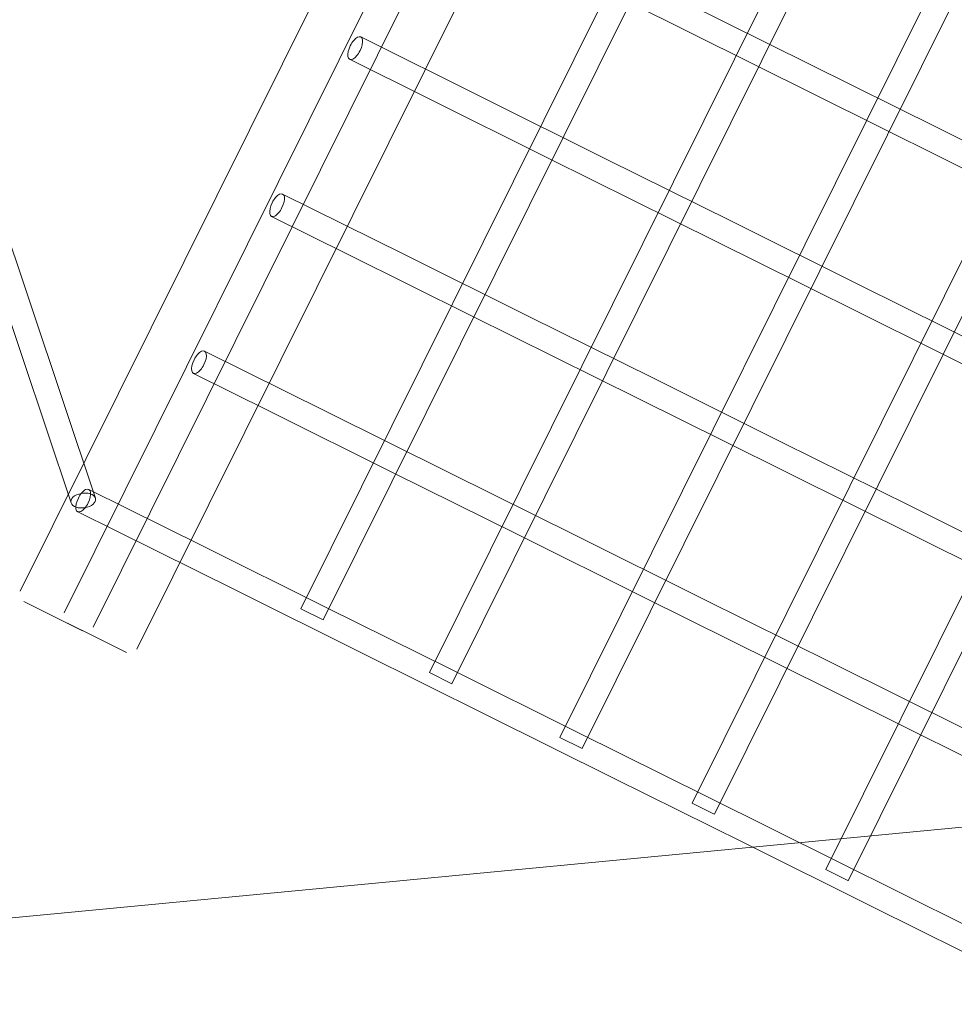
# Model space of a CAD drawing. Header units: millimetres. Extents: x -188930 to 271134, y -158090 to 283816.
# Tile 560 of 610: x 44603 to 45203, y 78086 to 78718. Entities that reach past the tile are written whole.
import ezdxf

# ---------------------------------------------------------------- set-up
doc = ezdxf.new("R2010")
doc.units = ezdxf.units.MM
doc.linetypes.add('AA_PRZERYWANA', pattern=[4, 3, -1])
for name, color, linetype, lineweight in [('A-DETL-1', 5, 'AA_PRZERYWANA', 25), ('G-ANNO-TEXT-1', 170, 'Continuous', 9), ('I-FURN', 30, 'Continuous', 9)]:
    doc.layers.add(name, color=color, linetype=linetype, lineweight=lineweight)

# ---------------------------------------------------------------- blocks, each defined once
blk = doc.blocks.new('LARSLAJ_hamak - LARSLAJ_hamak-V31-PZT-dwg')
at = {"layer": 'I-FURN'}
for p, q in [((-977.12, 518.54), (-977.12, -521.46)), ((-949.65, 523.54), (-972.12, 523.54)), ((-929.93, 523.54), (-949.65, 523.54)), ((-945.67, 518.54), (-945.67, -521.46)), ((-918.2, 523.54), (-940.67, 523.54)), ((-924.93, -521.46), (-924.93, 518.54)), ((-898.47, 523.54), (-918.2, 523.54)), ((-893.47, -521.46), (-893.47, 518.54)), ((-903.84, 456.54), (-930.82, 456.54)), ((-1451.63, 448.54), (-1451.63, -451.46)), ((-1435.74, 448.54), (-1451.52, 448.54)), ((-1451.52, 448.54), (-1435.74, 448.54)), ((-1435.63, -451.46), (-1435.63, 448.54)), ((-1355.91, 448.54), (-1355.91, -451.46)), ((-1339.97, 448.54), (-1355.85, 448.54)), ((-1355.85, 448.54), (-1339.97, 448.54)), ((-1339.91, -451.46), (-1339.91, 448.54)), ((-1261.25, 448.54), (-1261.25, -451.46)), ((-1245.28, 448.54), (-1261.23, 448.54)), ((-1261.23, 448.54), (-1245.28, 448.54)), ((-1245.25, -451.46), (-1245.25, 448.54)), ((-1167.82, 448.54), (-1167.82, -451.46)), ((-1167.82, 448.54), (-1151.83, 448.54)), ((-1151.82, 448.54), (-1167.81, 448.54)), ((-1151.82, -451.46), (-1151.82, 448.54)), ((-1075.76, 448.54), (-1075.76, -451.46)), ((-1059.76, 448.54), (-1075.76, 448.54)), ((-1075.76, 448.54), (-1059.76, 448.54)), ((-1059.76, -451.46), (-1059.76, 448.54)), ((-693.86, 249.32), (-897.55, 453.44)), ((-910.13, 443.65), (-706.44, 239.54)), ((-930.82, 440.54), (-903.84, 440.54))]:
    blk.add_line(p, q, dxfattribs=at)
at = {"layer": 'I-FURN', "flags": 128}
for points in [[(-930.82, 456.54), (-1017.99, 456.54), (-1106.71, 456.54), (-1196.83, 456.54), (-1288.2, 456.54), (-1380.67, 456.54), (-1474.11, 456.54), (-1568.36, 456.54), (-1663.27, 456.54), (-1758.68, 456.54), (-1854.46, 456.54), (-1950.43, 456.54), (-2046.45, 456.54), (-2142.37, 456.54), (-2238.03, 456.54), (-2333.28, 456.54), (-2427.96, 456.54), (-2521.93, 456.54), (-2615.03, 456.54), (-2707.12, 456.54), (-2798.04, 456.54), (-2887.66, 456.54), (-2975.83, 456.54), (-3030.81, 456.54)], [(-3030.81, 440.54), (-2943.64, 440.54), (-2854.92, 440.54), (-2764.8, 440.54), (-2673.44, 440.54), (-2580.96, 440.54), (-2487.52, 440.54), (-2393.27, 440.54), (-2298.36, 440.54), (-2202.95, 440.54), (-2107.18, 440.54), (-2011.2, 440.54), (-1915.18, 440.54), (-1819.26, 440.54), (-1723.6, 440.54), (-1628.36, 440.54), (-1533.67, 440.54), (-1439.7, 440.54), (-1346.6, 440.54), (-1254.51, 440.54), (-1163.59, 440.54), (-1073.97, 440.54), (-985.8, 440.54), (-930.82, 440.54)], [(-3030.81, 344.04), (-2943.64, 344.04), (-2854.92, 344.04), (-2764.8, 344.04), (-2673.44, 344.04), (-2580.96, 344.04), (-2487.52, 344.04), (-2393.27, 344.04), (-2298.36, 344.04), (-2202.95, 344.04), (-2107.18, 344.04), (-2011.2, 344.04), (-1915.18, 344.04), (-1819.26, 344.04), (-1723.6, 344.04), (-1628.36, 344.04), (-1533.67, 344.04), (-1439.7, 344.04), (-1346.6, 344.04), (-1254.51, 344.04), (-1163.59, 344.04), (-1073.97, 344.04), (-985.8, 344.04), (-930.82, 344.04)], [(-930.82, 328.04), (-1017.99, 328.04), (-1106.71, 328.04), (-1196.83, 328.04), (-1288.2, 328.04), (-1380.67, 328.04), (-1474.11, 328.04), (-1568.36, 328.04), (-1663.27, 328.04), (-1758.68, 328.04), (-1854.46, 328.04), (-1950.43, 328.04), (-2046.45, 328.04), (-2142.37, 328.04), (-2238.03, 328.04), (-2333.28, 328.04), (-2427.96, 328.04), (-2521.93, 328.04), (-2615.03, 328.04), (-2707.12, 328.04), (-2798.04, 328.04), (-2887.66, 328.04), (-2975.83, 328.04), (-3030.81, 328.04)], [(-3030.81, 231.54), (-2943.64, 231.54), (-2854.92, 231.54), (-2764.8, 231.54), (-2673.44, 231.54), (-2580.96, 231.54), (-2487.52, 231.54), (-2393.27, 231.54), (-2298.36, 231.54), (-2202.95, 231.54), (-2107.18, 231.54), (-2011.2, 231.54), (-1915.18, 231.54), (-1819.26, 231.54), (-1723.6, 231.54), (-1628.36, 231.54), (-1533.67, 231.54), (-1439.7, 231.54), (-1346.6, 231.54), (-1254.51, 231.54), (-1163.59, 231.54), (-1073.97, 231.54), (-985.8, 231.54), (-930.82, 231.54)], [(-930.82, 215.54), (-1017.99, 215.54), (-1106.71, 215.54), (-1196.83, 215.54), (-1288.2, 215.54), (-1380.67, 215.54), (-1474.11, 215.54), (-1568.36, 215.54), (-1663.27, 215.54), (-1758.68, 215.54), (-1854.46, 215.54), (-1950.43, 215.54), (-2046.45, 215.54), (-2142.37, 215.54), (-2238.03, 215.54), (-2333.28, 215.54), (-2427.96, 215.54), (-2521.93, 215.54), (-2615.03, 215.54), (-2707.12, 215.54), (-2798.04, 215.54), (-2887.66, 215.54), (-2975.83, 215.54), (-3030.81, 215.54)], [(-3030.81, 119.04), (-2943.64, 119.04), (-2854.92, 119.04), (-2764.8, 119.04), (-2673.44, 119.04), (-2580.96, 119.04), (-2487.52, 119.04), (-2393.27, 119.04), (-2298.36, 119.04), (-2202.95, 119.04), (-2107.18, 119.04), (-2011.2, 119.04), (-1915.18, 119.04), (-1819.26, 119.04), (-1723.6, 119.04), (-1628.36, 119.04), (-1533.67, 119.04), (-1439.7, 119.04), (-1346.6, 119.04), (-1254.51, 119.04), (-1163.59, 119.04), (-1073.97, 119.04), (-985.8, 119.04), (-930.82, 119.04)], [(-930.82, 103.04), (-1017.99, 103.04), (-1106.71, 103.04), (-1196.83, 103.04), (-1288.2, 103.04), (-1380.67, 103.04), (-1474.11, 103.04), (-1568.36, 103.04), (-1663.27, 103.04), (-1758.68, 103.04), (-1854.46, 103.04), (-1950.43, 103.04), (-2046.45, 103.04), (-2142.37, 103.04), (-2238.03, 103.04), (-2333.28, 103.04), (-2427.96, 103.04), (-2521.93, 103.04), (-2615.03, 103.04), (-2707.12, 103.04), (-2798.04, 103.04), (-2887.66, 103.04), (-2975.83, 103.04), (-3030.81, 103.04)], [(-3030.81, 6.54), (-2943.64, 6.54), (-2854.92, 6.54), (-2764.8, 6.54), (-2673.44, 6.54), (-2580.96, 6.54), (-2487.52, 6.54), (-2393.27, 6.54), (-2298.36, 6.54), (-2202.95, 6.54), (-2107.18, 6.54), (-2011.2, 6.54), (-1915.18, 6.54), (-1819.26, 6.54), (-1723.6, 6.54), (-1628.36, 6.54), (-1533.67, 6.54), (-1439.7, 6.54), (-1346.6, 6.54), (-1254.51, 6.54), (-1163.59, 6.54), (-1073.97, 6.54), (-985.8, 6.54), (-930.82, 6.54)], [(-930.82, -9.46), (-1017.99, -9.46), (-1106.71, -9.46), (-1196.83, -9.46), (-1288.2, -9.46), (-1380.67, -9.46), (-1474.11, -9.46), (-1568.36, -9.46), (-1663.27, -9.46), (-1758.68, -9.46), (-1854.46, -9.46), (-1950.43, -9.46), (-2046.45, -9.46), (-2142.37, -9.46), (-2238.03, -9.46), (-2333.28, -9.46), (-2427.96, -9.46), (-2521.93, -9.46), (-2615.03, -9.46), (-2707.12, -9.46), (-2798.04, -9.46), (-2887.66, -9.46), (-2975.83, -9.46), (-3030.81, -9.46)]]:
    blk.add_lwpolyline(points, dxfattribs=at)
at = {"layer": 'I-FURN'}
for centre, major_axis, ratio, start_param, end_param in [((-903.84, 448.54), (6.63, 4.48), 0.59071, 0.497142, 3.537679), ((-903.84, 448.54), (0, 8), 0.437357, 4.712389, 7.853982), ((-903.84, 448.54), (6.63, 4.48), 0.59071, 3.638735, 6.780327), ((-903.84, 448.54), (0, 8), 0.437357, 1.570796, 4.712389), ((-930.82, 336.04), (0, 8), 0.437357, 4.712389, 7.853982), ((-930.82, 336.04), (0, 8), 0.437357, 1.570796, 4.712389), ((-930.82, 223.54), (0, 8), 0.437357, 4.712389, 7.853982), ((-930.82, 223.54), (0, 8), 0.437357, 1.570796, 4.712389), ((-930.82, 111.04), (0, 8), 0.437357, 4.712389, 7.853982), ((-930.82, 111.04), (0, 8), 0.437357, 1.570796, 4.712389)]:
    blk.add_ellipse(centre, major_axis=major_axis, ratio=ratio, start_param=start_param, end_param=end_param, dxfattribs=at)
blk.add_open_spline([(-908.94, 442.9), (-908.85, 442.87), (-908.68, 442.81), (-908.5, 442.76), (-908.41, 442.74)], degree=3, dxfattribs=at)

msp = doc.modelspace()

# ---------------------------------------------------------------- linework, layer by layer
at = {"layer": 'A-DETL-1'}
msp.add_arc((41477.35, 67739.67), 13801.5, 353.495703, 77.182857, dxfattribs=at)
at = {"layer": 'G-ANNO-TEXT-1'}
msp.add_line((45399.06, 78218.38), (43322.05, 78019.94), dxfattribs=at)

# ---------------------------------------------------------------- block references
at = {"layer": 'I-FURN', "rotation": 153.5634422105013}
msp.add_blockref('LARSLAJ_hamak - LARSLAJ_hamak-V31-PZT-dwg', (44034.39, 79213.57), dxfattribs=at)

doc.saveas('drawing.dxf')
